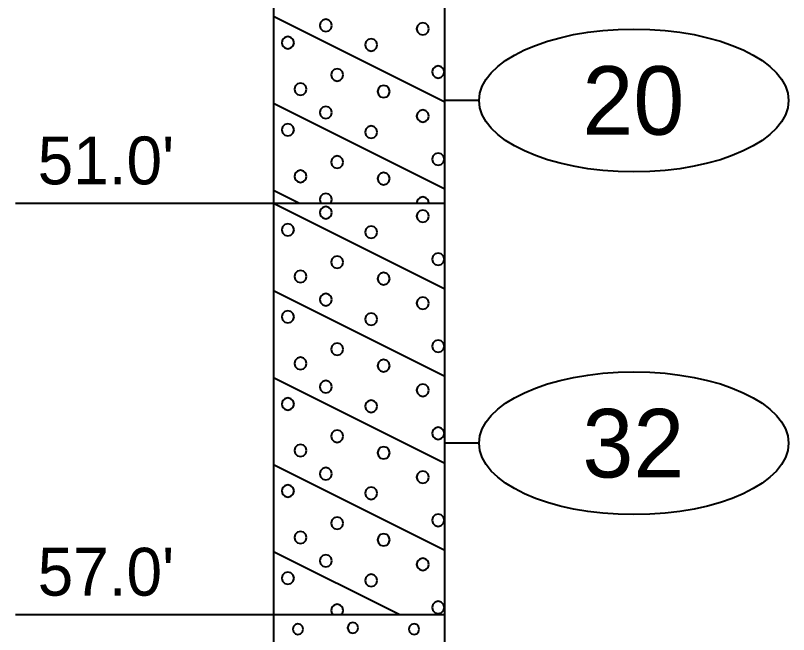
# Model space of a CAD drawing. Extents: x -76 to 974, y -1080 to -735.
# Drawn here: x -70.92 to -59.64, y -824 to -814.97 of the extents above; entities that cross this region are included whole.
import ezdxf
from ezdxf.enums import TextEntityAlignment as Align

# ---------------------------------------------------------------- set-up
doc = ezdxf.new("R2010")
doc.units = 0
doc.header["$LTSCALE"] = 0.36
doc.layers.add('27', color=7, linetype='Continuous', lineweight=40)

msp = doc.modelspace()

# ---------------------------------------------------------------- linework, layer by layer
at = {"layer": '27'}
for p, q in [((-67.154, -813.7053), (-67.154, -817.7053)), ((-64.654, -817.7053), (-64.654, -813.7053)), ((-67.154, -814.9753), (-64.654, -816.2253)), ((-67.154, -816.2453), (-64.654, -817.4953)), ((-64.154, -816.2053), (-64.654, -816.2053)), ((-67.154, -817.5153), (-66.774, -817.7053)), ((-70.9214, -817.7053), (-67.154, -817.7053)), ((-67.154, -817.7053), (-64.654, -817.7053)), ((-67.154, -817.7053), (-64.654, -818.9553)), ((-67.154, -817.7053), (-67.154, -823.7053)), ((-64.654, -823.7053), (-64.654, -817.7053)), ((-67.154, -818.9753), (-64.654, -820.2253)), ((-67.154, -820.2453), (-64.654, -821.4953)), ((-64.154, -821.2053), (-64.654, -821.2053)), ((-67.154, -821.5153), (-64.654, -822.7653)), ((-67.154, -822.7853), (-65.314, -823.7053)), ((-70.9214, -823.7053), (-67.154, -823.7053)), ((-67.154, -823.7053), (-64.654, -823.7053)), ((-67.154, -823.7053), (-67.154, -828.7053)), ((-64.654, -828.7053), (-64.654, -823.7053))]:
    msp.add_line(p, q, dxfattribs=at)
for points in [[(-66.3034, -815.1104), (-66.3153, -815.066), (-66.3478, -815.0334), (-66.3923, -815.0215), (-66.4367, -815.0334), (-66.4693, -815.066), (-66.4812, -815.1104), (-66.4693, -815.1549), (-66.4367, -815.1874), (-66.3923, -815.1993), (-66.3478, -815.1874), (-66.3153, -815.1549)], [(-64.8885, -815.1613), (-64.9004, -815.1168), (-64.9329, -815.0843), (-64.9774, -815.0724), (-65.0218, -815.0843), (-65.0543, -815.1168), (-65.0663, -815.1613), (-65.0543, -815.2057), (-65.0218, -815.2383), (-64.9774, -815.2502), (-64.9329, -815.2383), (-64.9004, -815.2057)], [(-66.8564, -815.3621), (-66.8683, -815.3177), (-66.9008, -815.2851), (-66.9453, -815.2732), (-66.9897, -815.2851), (-67.0223, -815.3177), (-67.0342, -815.3621), (-67.0223, -815.4066), (-66.9897, -815.4391), (-66.9453, -815.451), (-66.9008, -815.4391), (-66.8683, -815.4066)], [(-65.641, -815.3952), (-65.653, -815.3507), (-65.6855, -815.3182), (-65.7299, -815.3063), (-65.7744, -815.3182), (-65.8069, -815.3507), (-65.8188, -815.3952), (-65.8069, -815.4396), (-65.7744, -815.4722), (-65.7299, -815.4841), (-65.6855, -815.4722), (-65.653, -815.4396)], [(-64.6622, -815.7893), (-64.6741, -815.7448), (-64.7066, -815.7123), (-64.7511, -815.7004), (-64.7955, -815.7123), (-64.8281, -815.7448), (-64.84, -815.7893), (-64.8281, -815.8337), (-64.7955, -815.8663), (-64.7511, -815.8782), (-64.7066, -815.8663), (-64.6741, -815.8337)], [(-66.1368, -815.8325), (-66.1487, -815.788), (-66.1813, -815.7555), (-66.2257, -815.7436), (-66.2702, -815.7555), (-66.3027, -815.788), (-66.3146, -815.8325), (-66.3027, -815.8769), (-66.2702, -815.9095), (-66.2257, -815.9214), (-66.1813, -815.9095), (-66.1487, -815.8769)], [(-66.672, -816.041), (-66.684, -815.9965), (-66.7165, -815.964), (-66.7609, -815.9521), (-66.8054, -815.964), (-66.8379, -815.9965), (-66.8498, -816.041), (-66.8379, -816.0854), (-66.8054, -816.118), (-66.7609, -816.1299), (-66.7165, -816.118), (-66.684, -816.0854)], [(-65.4593, -816.074), (-65.4712, -816.0296), (-65.5037, -815.997), (-65.5482, -815.9851), (-65.5926, -815.997), (-65.6251, -816.0296), (-65.6371, -816.074), (-65.6251, -816.1185), (-65.5926, -816.151), (-65.5482, -816.1629), (-65.5037, -816.151), (-65.4712, -816.1185)], [(-66.3033, -816.3816), (-66.3152, -816.3372), (-66.3477, -816.3046), (-66.3922, -816.2927), (-66.4366, -816.3046), (-66.4692, -816.3372), (-66.4811, -816.3816), (-66.4692, -816.4261), (-66.4366, -816.4586), (-66.3922, -816.4705), (-66.3477, -816.4586), (-66.3152, -816.4261)], [(-64.8885, -816.4325), (-64.9004, -816.3881), (-64.9329, -816.3555), (-64.9774, -816.3436), (-65.0218, -816.3555), (-65.0543, -816.3881), (-65.0663, -816.4325), (-65.0543, -816.477), (-65.0218, -816.5095), (-64.9774, -816.5214), (-64.9329, -816.5095), (-64.9004, -816.477)], [(-66.8564, -816.6334), (-66.8683, -816.5889), (-66.9008, -816.5564), (-66.9453, -816.5445), (-66.9897, -816.5564), (-67.0223, -816.5889), (-67.0342, -816.6334), (-67.0223, -816.6778), (-66.9897, -816.7104), (-66.9453, -816.7223), (-66.9008, -816.7104), (-66.8683, -816.6778)], [(-65.641, -816.6664), (-65.653, -816.622), (-65.6855, -816.5895), (-65.7299, -816.5775), (-65.7744, -816.5895), (-65.8069, -816.622), (-65.8188, -816.6664), (-65.8069, -816.7109), (-65.7744, -816.7434), (-65.7299, -816.7553), (-65.6855, -816.7434), (-65.653, -816.7109)], [(-66.1368, -817.1038), (-66.1487, -817.0593), (-66.1813, -817.0268), (-66.2257, -817.0149), (-66.2702, -817.0268), (-66.3027, -817.0593), (-66.3146, -817.1038), (-66.3027, -817.1482), (-66.2702, -817.1808), (-66.2257, -817.1927), (-66.1813, -817.1808), (-66.1487, -817.1482)], [(-64.6622, -817.0605), (-64.6741, -817.0161), (-64.7066, -816.9836), (-64.7511, -816.9716), (-64.7955, -816.9836), (-64.8281, -817.0161), (-64.84, -817.0605), (-64.8281, -817.105), (-64.7955, -817.1375), (-64.7511, -817.1494), (-64.7066, -817.1375), (-64.6741, -817.105)], [(-66.672, -817.3123), (-66.684, -817.2678), (-66.7165, -817.2353), (-66.7609, -817.2234), (-66.8054, -817.2353), (-66.8379, -817.2678), (-66.8498, -817.3123), (-66.8379, -817.3567), (-66.8054, -817.3892), (-66.7609, -817.4012), (-66.7165, -817.3892), (-66.684, -817.3567)], [(-65.4593, -817.3453), (-65.4712, -817.3009), (-65.5037, -817.2683), (-65.5482, -817.2564), (-65.5926, -817.2683), (-65.6251, -817.3009), (-65.6371, -817.3453), (-65.6251, -817.3898), (-65.5926, -817.4223), (-65.5482, -817.4342), (-65.5037, -817.4223), (-65.4712, -817.3898)], [(-66.3153, -817.6949), (-66.3034, -817.6504), (-66.3153, -817.606), (-66.3478, -817.5734), (-66.3923, -817.5615), (-66.4367, -817.5734), (-66.4693, -817.606), (-66.4812, -817.6504), (-66.4693, -817.6949), (-66.4588, -817.7053), (-66.3257, -817.7053)], [(-64.8885, -817.7013), (-64.9004, -817.6568), (-64.9329, -817.6243), (-64.9774, -817.6124), (-65.0218, -817.6243), (-65.0543, -817.6568), (-65.0663, -817.7013), (-65.0652, -817.7053), (-64.8895, -817.7053)], [(-66.3033, -817.8416), (-66.3152, -817.7972), (-66.3477, -817.7646), (-66.3922, -817.7527), (-66.4366, -817.7646), (-66.4692, -817.7972), (-66.4811, -817.8416), (-66.4692, -817.8861), (-66.4366, -817.9186), (-66.3922, -817.9305), (-66.3477, -817.9186), (-66.3152, -817.8861)], [(-64.8885, -817.8925), (-64.9004, -817.8481), (-64.9329, -817.8155), (-64.9774, -817.8036), (-65.0218, -817.8155), (-65.0543, -817.8481), (-65.0663, -817.8925), (-65.0543, -817.937), (-65.0218, -817.9695), (-64.9774, -817.9814), (-64.9329, -817.9695), (-64.9004, -817.937)], [(-66.8564, -818.0934), (-66.8683, -818.0489), (-66.9008, -818.0164), (-66.9453, -818.0045), (-66.9897, -818.0164), (-67.0223, -818.0489), (-67.0342, -818.0934), (-67.0223, -818.1378), (-66.9897, -818.1704), (-66.9453, -818.1823), (-66.9008, -818.1704), (-66.8683, -818.1378)], [(-65.641, -818.1264), (-65.653, -818.082), (-65.6855, -818.0495), (-65.7299, -818.0375), (-65.7744, -818.0495), (-65.8069, -818.082), (-65.8188, -818.1264), (-65.8069, -818.1709), (-65.7744, -818.2034), (-65.7299, -818.2153), (-65.6855, -818.2034), (-65.653, -818.1709)], [(-66.1368, -818.5638), (-66.1487, -818.5193), (-66.1813, -818.4868), (-66.2257, -818.4749), (-66.2702, -818.4868), (-66.3027, -818.5193), (-66.3146, -818.5638), (-66.3027, -818.6082), (-66.2702, -818.6408), (-66.2257, -818.6527), (-66.1813, -818.6408), (-66.1487, -818.6082)], [(-64.6622, -818.5205), (-64.6741, -818.4761), (-64.7066, -818.4436), (-64.7511, -818.4316), (-64.7955, -818.4436), (-64.8281, -818.4761), (-64.84, -818.5205), (-64.8281, -818.565), (-64.7955, -818.5975), (-64.7511, -818.6094), (-64.7066, -818.5975), (-64.6741, -818.565)], [(-66.672, -818.7723), (-66.684, -818.7278), (-66.7165, -818.6953), (-66.7609, -818.6834), (-66.8054, -818.6953), (-66.8379, -818.7278), (-66.8498, -818.7723), (-66.8379, -818.8167), (-66.8054, -818.8492), (-66.7609, -818.8612), (-66.7165, -818.8492), (-66.684, -818.8167)], [(-65.4593, -818.8053), (-65.4712, -818.7609), (-65.5037, -818.7283), (-65.5482, -818.7164), (-65.5926, -818.7283), (-65.6251, -818.7609), (-65.6371, -818.8053), (-65.6251, -818.8498), (-65.5926, -818.8823), (-65.5482, -818.8942), (-65.5037, -818.8823), (-65.4712, -818.8498)], [(-66.3034, -819.1104), (-66.3153, -819.066), (-66.3478, -819.0334), (-66.3923, -819.0215), (-66.4367, -819.0334), (-66.4693, -819.066), (-66.4812, -819.1104), (-66.4693, -819.1549), (-66.4367, -819.1874), (-66.3923, -819.1993), (-66.3478, -819.1874), (-66.3153, -819.1549)], [(-64.8885, -819.1613), (-64.9004, -819.1168), (-64.9329, -819.0843), (-64.9774, -819.0724), (-65.0218, -819.0843), (-65.0543, -819.1168), (-65.0663, -819.1613), (-65.0543, -819.2057), (-65.0218, -819.2383), (-64.9774, -819.2502), (-64.9329, -819.2383), (-64.9004, -819.2057)], [(-66.8564, -819.3621), (-66.8683, -819.3177), (-66.9008, -819.2851), (-66.9453, -819.2732), (-66.9897, -819.2851), (-67.0223, -819.3177), (-67.0342, -819.3621), (-67.0223, -819.4066), (-66.9897, -819.4391), (-66.9453, -819.451), (-66.9008, -819.4391), (-66.8683, -819.4066)], [(-65.641, -819.3952), (-65.653, -819.3507), (-65.6855, -819.3182), (-65.7299, -819.3063), (-65.7744, -819.3182), (-65.8069, -819.3507), (-65.8188, -819.3952), (-65.8069, -819.4396), (-65.7744, -819.4722), (-65.7299, -819.4841), (-65.6855, -819.4722), (-65.653, -819.4396)], [(-66.1368, -819.8325), (-66.1487, -819.788), (-66.1813, -819.7555), (-66.2257, -819.7436), (-66.2702, -819.7555), (-66.3027, -819.788), (-66.3146, -819.8325), (-66.3027, -819.8769), (-66.2702, -819.9095), (-66.2257, -819.9214), (-66.1813, -819.9095), (-66.1487, -819.8769)], [(-64.6622, -819.7893), (-64.6741, -819.7448), (-64.7066, -819.7123), (-64.7511, -819.7004), (-64.7955, -819.7123), (-64.8281, -819.7448), (-64.84, -819.7893), (-64.8281, -819.8337), (-64.7955, -819.8663), (-64.7511, -819.8782), (-64.7066, -819.8663), (-64.6741, -819.8337)], [(-66.672, -820.041), (-66.684, -819.9965), (-66.7165, -819.964), (-66.7609, -819.9521), (-66.8054, -819.964), (-66.8379, -819.9965), (-66.8498, -820.041), (-66.8379, -820.0854), (-66.8054, -820.118), (-66.7609, -820.1299), (-66.7165, -820.118), (-66.684, -820.0854)], [(-65.4593, -820.074), (-65.4712, -820.0296), (-65.5037, -819.997), (-65.5482, -819.9851), (-65.5926, -819.997), (-65.6251, -820.0296), (-65.6371, -820.074), (-65.6251, -820.1185), (-65.5926, -820.151), (-65.5482, -820.1629), (-65.5037, -820.151), (-65.4712, -820.1185)], [(-66.3033, -820.3816), (-66.3152, -820.3372), (-66.3477, -820.3046), (-66.3922, -820.2927), (-66.4366, -820.3046), (-66.4692, -820.3372), (-66.4811, -820.3816), (-66.4692, -820.4261), (-66.4366, -820.4586), (-66.3922, -820.4705), (-66.3477, -820.4586), (-66.3152, -820.4261)], [(-64.8885, -820.4325), (-64.9004, -820.3881), (-64.9329, -820.3555), (-64.9774, -820.3436), (-65.0218, -820.3555), (-65.0543, -820.3881), (-65.0663, -820.4325), (-65.0543, -820.477), (-65.0218, -820.5095), (-64.9774, -820.5214), (-64.9329, -820.5095), (-64.9004, -820.477)], [(-66.8564, -820.6334), (-66.8683, -820.5889), (-66.9008, -820.5564), (-66.9453, -820.5445), (-66.9897, -820.5564), (-67.0223, -820.5889), (-67.0342, -820.6334), (-67.0223, -820.6778), (-66.9897, -820.7104), (-66.9453, -820.7223), (-66.9008, -820.7104), (-66.8683, -820.6778)], [(-65.641, -820.6664), (-65.653, -820.622), (-65.6855, -820.5895), (-65.7299, -820.5775), (-65.7744, -820.5895), (-65.8069, -820.622), (-65.8188, -820.6664), (-65.8069, -820.7109), (-65.7744, -820.7434), (-65.7299, -820.7553), (-65.6855, -820.7434), (-65.653, -820.7109)], [(-64.6622, -821.0605), (-64.6741, -821.0161), (-64.7066, -820.9836), (-64.7511, -820.9716), (-64.7955, -820.9836), (-64.8281, -821.0161), (-64.84, -821.0605), (-64.8281, -821.105), (-64.7955, -821.1375), (-64.7511, -821.1494), (-64.7066, -821.1375), (-64.6741, -821.105)], [(-66.1368, -821.1038), (-66.1487, -821.0593), (-66.1813, -821.0268), (-66.2257, -821.0149), (-66.2702, -821.0268), (-66.3027, -821.0593), (-66.3146, -821.1038), (-66.3027, -821.1482), (-66.2702, -821.1808), (-66.2257, -821.1927), (-66.1813, -821.1808), (-66.1487, -821.1482)], [(-66.672, -821.3123), (-66.684, -821.2678), (-66.7165, -821.2353), (-66.7609, -821.2234), (-66.8054, -821.2353), (-66.8379, -821.2678), (-66.8498, -821.3123), (-66.8379, -821.3567), (-66.8054, -821.3892), (-66.7609, -821.4012), (-66.7165, -821.3892), (-66.684, -821.3567)], [(-65.4593, -821.3453), (-65.4712, -821.3009), (-65.5037, -821.2683), (-65.5482, -821.2564), (-65.5926, -821.2683), (-65.6251, -821.3009), (-65.6371, -821.3453), (-65.6251, -821.3898), (-65.5926, -821.4223), (-65.5482, -821.4342), (-65.5037, -821.4223), (-65.4712, -821.3898)], [(-66.3034, -821.6504), (-66.3153, -821.606), (-66.3478, -821.5734), (-66.3923, -821.5615), (-66.4367, -821.5734), (-66.4693, -821.606), (-66.4812, -821.6504), (-66.4693, -821.6949), (-66.4367, -821.7274), (-66.3923, -821.7393), (-66.3478, -821.7274), (-66.3153, -821.6949)], [(-64.8885, -821.7013), (-64.9004, -821.6568), (-64.9329, -821.6243), (-64.9774, -821.6124), (-65.0218, -821.6243), (-65.0543, -821.6568), (-65.0663, -821.7013), (-65.0543, -821.7457), (-65.0218, -821.7783), (-64.9774, -821.7902), (-64.9329, -821.7783), (-64.9004, -821.7457)], [(-66.8564, -821.9021), (-66.8683, -821.8577), (-66.9008, -821.8251), (-66.9453, -821.8132), (-66.9897, -821.8251), (-67.0223, -821.8577), (-67.0342, -821.9021), (-67.0223, -821.9466), (-66.9897, -821.9791), (-66.9453, -821.991), (-66.9008, -821.9791), (-66.8683, -821.9466)], [(-65.641, -821.9352), (-65.653, -821.8907), (-65.6855, -821.8582), (-65.7299, -821.8463), (-65.7744, -821.8582), (-65.8069, -821.8907), (-65.8188, -821.9352), (-65.8069, -821.9796), (-65.7744, -822.0122), (-65.7299, -822.0241), (-65.6855, -822.0122), (-65.653, -821.9796)], [(-64.6622, -822.3293), (-64.6741, -822.2848), (-64.7066, -822.2523), (-64.7511, -822.2404), (-64.7955, -822.2523), (-64.8281, -822.2848), (-64.84, -822.3293), (-64.8281, -822.3737), (-64.7955, -822.4063), (-64.7511, -822.4182), (-64.7066, -822.4063), (-64.6741, -822.3737)], [(-66.1368, -822.3725), (-66.1487, -822.328), (-66.1813, -822.2955), (-66.2257, -822.2836), (-66.2702, -822.2955), (-66.3027, -822.328), (-66.3146, -822.3725), (-66.3027, -822.4169), (-66.2702, -822.4495), (-66.2257, -822.4614), (-66.1813, -822.4495), (-66.1487, -822.4169)], [(-66.672, -822.581), (-66.684, -822.5365), (-66.7165, -822.504), (-66.7609, -822.4921), (-66.8054, -822.504), (-66.8379, -822.5365), (-66.8498, -822.581), (-66.8379, -822.6254), (-66.8054, -822.658), (-66.7609, -822.6699), (-66.7165, -822.658), (-66.684, -822.6254)], [(-65.4593, -822.614), (-65.4712, -822.5696), (-65.5037, -822.537), (-65.5482, -822.5251), (-65.5926, -822.537), (-65.6251, -822.5696), (-65.6371, -822.614), (-65.6251, -822.6585), (-65.5926, -822.691), (-65.5482, -822.7029), (-65.5037, -822.691), (-65.4712, -822.6585)], [(-66.3033, -822.9216), (-66.3152, -822.8772), (-66.3477, -822.8446), (-66.3922, -822.8327), (-66.4366, -822.8446), (-66.4692, -822.8772), (-66.4811, -822.9216), (-66.4692, -822.9661), (-66.4366, -822.9986), (-66.3922, -823.0105), (-66.3477, -822.9986), (-66.3152, -822.9661)], [(-64.8885, -822.9725), (-64.9004, -822.9281), (-64.9329, -822.8955), (-64.9774, -822.8836), (-65.0218, -822.8955), (-65.0543, -822.9281), (-65.0663, -822.9725), (-65.0543, -823.017), (-65.0218, -823.0495), (-64.9774, -823.0614), (-64.9329, -823.0495), (-64.9004, -823.017)], [(-66.8564, -823.1734), (-66.8683, -823.1289), (-66.9008, -823.0964), (-66.9453, -823.0845), (-66.9897, -823.0964), (-67.0223, -823.1289), (-67.0342, -823.1734), (-67.0223, -823.2178), (-66.9897, -823.2504), (-66.9453, -823.2623), (-66.9008, -823.2504), (-66.8683, -823.2178)], [(-65.641, -823.2064), (-65.653, -823.162), (-65.6855, -823.1295), (-65.7299, -823.1175), (-65.7744, -823.1295), (-65.8069, -823.162), (-65.8188, -823.2064), (-65.8069, -823.2509), (-65.7744, -823.2834), (-65.7299, -823.2953), (-65.6855, -823.2834), (-65.653, -823.2509)], [(-66.1487, -823.6882), (-66.1368, -823.6438), (-66.1487, -823.5993), (-66.1813, -823.5668), (-66.2257, -823.5549), (-66.2702, -823.5668), (-66.3027, -823.5993), (-66.3146, -823.6438), (-66.3027, -823.6882), (-66.2857, -823.7053), (-66.1658, -823.7053)], [(-64.6622, -823.6005), (-64.6741, -823.5561), (-64.7066, -823.5236), (-64.7511, -823.5116), (-64.7955, -823.5236), (-64.8281, -823.5561), (-64.84, -823.6005), (-64.8281, -823.645), (-64.7955, -823.6775), (-64.7511, -823.6894), (-64.7066, -823.6775), (-64.6741, -823.645)], [(-65.9211, -823.8983), (-65.9313, -823.8602), (-65.9592, -823.8323), (-65.9973, -823.8221), (-66.0354, -823.8323), (-66.0633, -823.8602), (-66.0735, -823.8983), (-66.0633, -823.9364), (-66.0354, -823.9643), (-65.9973, -823.9745), (-65.9592, -823.9643), (-65.9313, -823.9364)], [(-66.7221, -823.9179), (-66.7323, -823.8798), (-66.7602, -823.8519), (-66.7983, -823.8417), (-66.8364, -823.8519), (-66.8643, -823.8798), (-66.8745, -823.9179), (-66.8643, -823.956), (-66.8364, -823.9839), (-66.7983, -823.9941), (-66.7602, -823.9839), (-66.7323, -823.956)], [(-65.0274, -823.918), (-65.0377, -823.8799), (-65.0655, -823.852), (-65.1036, -823.8418), (-65.1417, -823.852), (-65.1696, -823.8799), (-65.1798, -823.918), (-65.1696, -823.9561), (-65.1417, -823.984), (-65.1036, -823.9942), (-65.0655, -823.984), (-65.0377, -823.9561)]]:
    msp.add_lwpolyline(points, close=True, dxfattribs=at)
for centre in [(-61.8966, -816.2053), (-61.8966, -821.2053)]:
    msp.add_ellipse(centre, major_axis=(2.2574, 0), ratio=0.461538, dxfattribs=at)

# ---------------------------------------------------------------- texts
for s, p in [('20', (-61.904, -816.7052)), ('32', (-61.9041, -821.7052))]:
    msp.add_text(s, height=1, dxfattribs=at).set_placement(p, align=Align.CENTER)
for s, p in [("51.0'", (-70.5974, -817.4289)), ("57.0'", (-70.5974, -823.4289))]:
    msp.add_text(s, height=0.6976, dxfattribs=at).set_placement(p)

doc.saveas('drawing.dxf')
